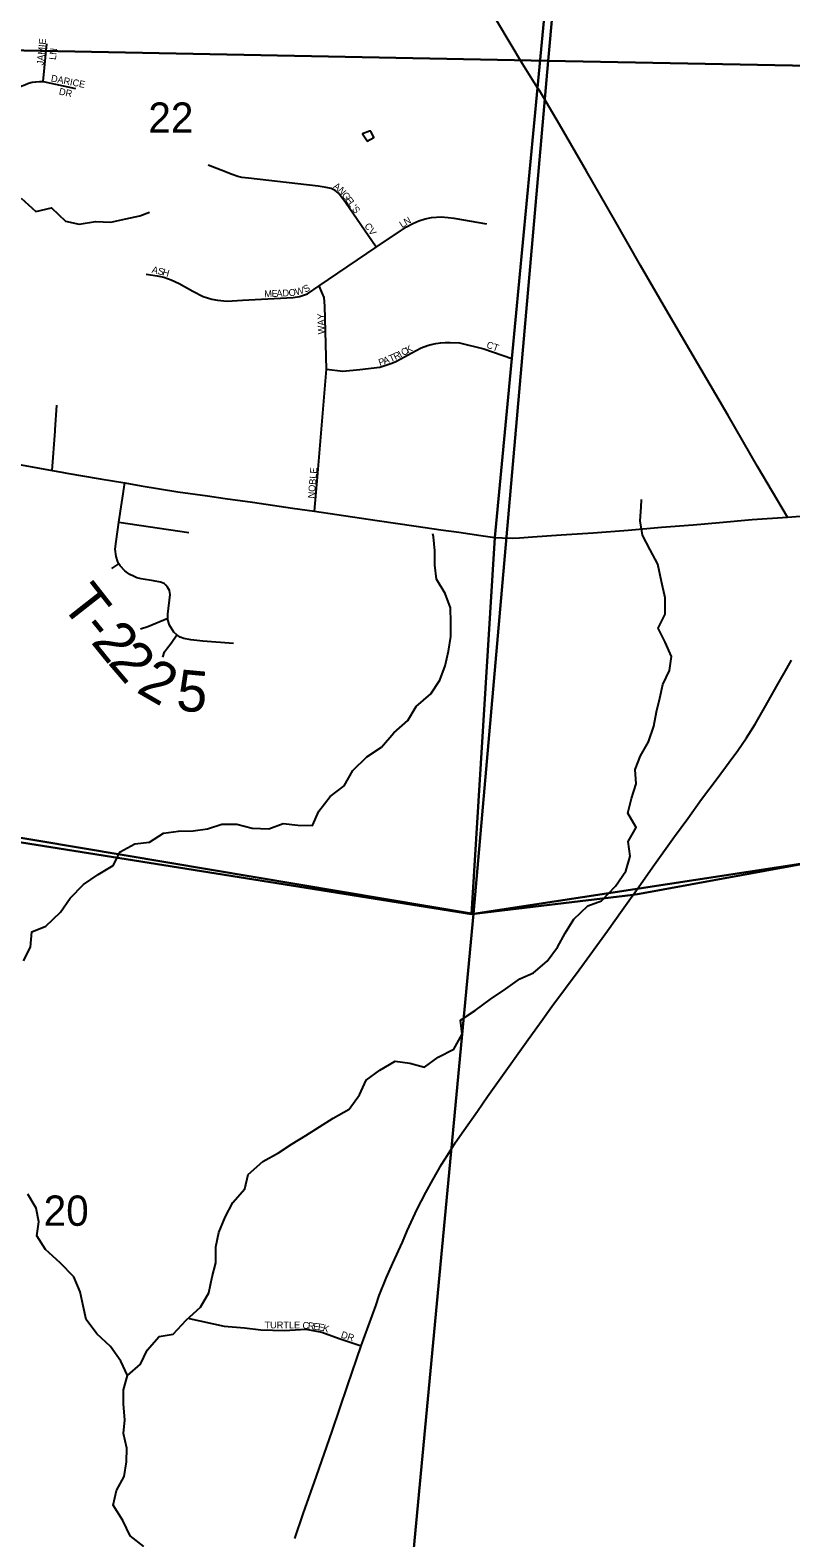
# Model space of a CAD drawing. Extents: x 1310247 to 1664935, y 284496 to 704931.
# Drawn here: x 1468579 to 1474124, y 540403 to 551400 of the extents above; entities that cross this region are included whole.
import ezdxf

# ---------------------------------------------------------------- set-up
doc = ezdxf.new("R2010")
doc.units = 0
for name, color, linetype in [('GM_P_State_Location', 7, 'Continuous'), ('GM_X_Adjacent_County', 7, 'Continuous'), ('GM_X_County', 7, 'Continuous'), ('GM_X_County_Subdivision_Text', 7, 'Continuous'), ('GM_X_Interstate_Shield', 7, 'Continuous'), ('GM_X_Minor_River', 7, 'Continuous'), ('GM_X_Minor_River_Text', 7, 'Continuous'), ('GM_X_State_Location', 7, 'Continuous'), ('GM_X_Township_Subdivision', 7, 'Continuous'), ('GM_X_US_Location', 7, 'Continuous')]:
    doc.layers.add(name, color=color, linetype=linetype)

msp = doc.modelspace()

# ---------------------------------------------------------------- linework, layer by layer
at = {"layer": 'GM_X_Adjacent_County'}
for points in [[(1473396, 562740), (1473056, 558983), (1473057, 558944), (1473036, 558667), (1472852, 557027), (1472568, 554042), (1472530, 553647), (1472277, 550980), (1472090, 549005), (1471965, 547700), (1471797, 544952), (1467963, 545563)], [(1481346, 544841), (1477412, 545799), (1474681, 545403), (1473022, 545101), (1472975, 545094), (1471797, 544952), (1471965, 547700), (1472090, 549005), (1472277, 550980), (1472530, 553647), (1472568, 554042), (1472852, 557027), (1473036, 558667), (1473057, 558944), (1473056, 558983), (1473396, 562740)], [(1449150, 537980), (1449487, 541354), (1449714, 543629), (1449829, 544701), (1449861, 545107), (1449884, 545413), (1449988, 546753), (1450017, 547411), (1450018, 547427), (1450019, 547439), (1453603, 547087), (1455429, 546908), (1463189, 546146), (1466370, 545833), (1467963, 545563), (1471797, 544952), (1472975, 545094), (1473022, 545101), (1474681, 545403), (1477412, 545799), (1481346, 544841)]]:
    msp.add_lwpolyline(points, dxfattribs=at)
at = {"layer": 'GM_X_County'}
for points in [[(1467426, 556606), (1472773, 555809), (1472356, 551176), (1466929, 551282), (1467215, 553974)], [(1472773, 555809), (1478470, 556373), (1477951, 551069), (1472356, 551176)], [(1472356, 551176), (1471811, 544955), (1466382, 545867), (1466929, 551282)], [(1477951, 551069), (1477436, 545815), (1471811, 544955), (1472356, 551176)], [(1466382, 545867), (1471811, 544955), (1471355, 540097), (1465856, 540506)], [(1477436, 545815), (1476837, 539650), (1471355, 540097), (1471811, 544955)]]:
    msp.add_lwpolyline(points, close=True, dxfattribs=at)
at = {"layer": 'GM_X_County_Subdivision_Text'}
for points in [[(1468762, 548485), (1468773, 548664)], [(1468739, 548188), (1468761, 548475), (1468762, 548485)], [(1470062, 546925), (1469838, 546944), (1469749, 546952), (1469699, 546963), (1469672, 546973), (1469648, 546990), (1469627, 547009), (1469613, 547028), (1469595, 547060), (1469583, 547099), (1469583, 547110), (1469583, 547141), (1469600, 547284), (1469595, 547312), (1469581, 547336), (1469567, 547351), (1469555, 547363), (1469530, 547373), (1469477, 547383), (1469389, 547397), (1469357, 547406), (1469331, 547416), (1469306, 547430), (1469288, 547442), (1469268, 547457), (1469235, 547493), (1469226, 547508), (1469217, 547522), (1469205, 547560), (1469199, 547614), (1469205, 547669), (1469225, 547811), (1469268, 548097)], [(1469225, 547811), (1469735, 547736)], [(1469175, 547474), (1469226, 547508)], [(1469383, 547033), (1469437, 547050), (1469583, 547110)], [(1469545, 546826), (1469559, 546865), (1469579, 546894), (1469607, 546928), (1469648, 546990)]]:
    msp.add_lwpolyline(points, dxfattribs=at)
at = {"layer": 'GM_X_Interstate_Shield'}
for points in [[(1474100, 547848), (1473881, 548217), (1473668, 548589), (1473447, 548965), (1473213, 549364), (1473029, 549684), (1472838, 550017), (1472634, 550370), (1472438, 550711), (1472291, 550960), (1472277, 550980), (1472168, 551153), (1471897, 551607)], [(1467973, 548326), (1467977, 548325), (1468221, 548281), (1468539, 548224), (1468739, 548188), (1468810, 548175), (1468845, 548169)], [(1468845, 548169), (1469090, 548126), (1469268, 548097), (1469389, 548076), (1469654, 548033), (1469872, 548002), (1470000, 547983), (1470200, 547956), (1470490, 547914), (1470652, 547891), (1470814, 547867), (1471109, 547824), (1471393, 547781), (1471572, 547755), (1471704, 547738), (1471865, 547713), (1471965, 547700), (1472020, 547696), (1472094, 547695), (1472146, 547697), (1472240, 547703), (1472449, 547718), (1472684, 547734), (1472939, 547753), (1473182, 547774), (1473412, 547791), (1473605, 547809), (1473843, 547830), (1474100, 547848), (1474261, 547859)], [(1470509, 540399), (1470569, 540578), (1470667, 540853), (1470781, 541181), (1470892, 541512), (1470992, 541804), (1471098, 542096), (1471122, 542171), (1471173, 542298), (1471223, 542406), (1471293, 542559), (1471327, 542643), (1471399, 542800), (1471463, 542922), (1471514, 543014), (1471578, 543126), (1471620, 543194), (1471678, 543284), (1471741, 543375), (1471839, 543516), (1471913, 543622), (1472011, 543759), (1472197, 544022), (1472304, 544170), (1472381, 544278), (1472581, 544547), (1472788, 544831), (1472895, 544982), (1472955, 545065), (1472975, 545094), (1473012, 545145), (1473117, 545296), (1473276, 545518), (1473373, 545650), (1473474, 545790), (1473586, 545941), (1473674, 546060), (1473738, 546145), (1473800, 546237), (1473864, 546338), (1473933, 546458), (1474030, 546629), (1474095, 546744), (1474129, 546804)]]:
    msp.add_lwpolyline(points, dxfattribs=at)
at = {"layer": 'GM_X_Minor_River'}
for points in [[(1471062, 550663), (1471053, 550662), (1471001, 550644), (1471030, 550599)], [(1471030, 550599), (1471035, 550591), (1471085, 550617), (1471062, 550663)]]:
    msp.add_lwpolyline(points, dxfattribs=at)
at = {"layer": 'GM_X_Minor_River_Text'}
for points in [[(1468514, 550174), (1468620, 550076), (1468734, 550104), (1468836, 550007), (1468936, 549985), (1469056, 550003), (1469166, 549999), (1469277, 550023), (1469377, 550045), (1469449, 550072)], [(1469288, 541587), (1469382, 541670), (1469432, 541772), (1469518, 541872), (1469621, 541888), (1469717, 541991), (1469821, 542085), (1469881, 542191), (1469905, 542308), (1469933, 542408), (1469931, 542525), (1469953, 542631), (1470001, 542743), (1470057, 542848), (1470143, 542948), (1470167, 543052), (1470275, 543149), (1470388, 543211), (1470488, 543277), (1470588, 543337), (1470688, 543400), (1470788, 543464), (1470904, 543530), (1470980, 543635), (1471028, 543741), (1471129, 543815), (1471239, 543879), (1471347, 543865), (1471453, 543837), (1471553, 543910), (1471667, 543968), (1471729, 544076), (1471715, 544178), (1471823, 544249), (1471935, 544331), (1472046, 544407), (1472148, 544480), (1472248, 544524), (1472348, 544610), (1472422, 544712), (1472480, 544813), (1472542, 544915), (1472644, 545013), (1472744, 545050), (1472845, 545156), (1472921, 545266), (1472953, 545375), (1472937, 545481), (1472997, 545584), (1472935, 545688), (1472963, 545796), (1472997, 545903), (1472989, 546007), (1473029, 546107), (1473087, 546210), (1473125, 546324), (1473145, 546427), (1473169, 546527), (1473191, 546627), (1473239, 546728), (1473253, 546832), (1473209, 546936), (1473157, 547037), (1473207, 547139), (1473207, 547258), (1473181, 547378), (1473155, 547504), (1473099, 547609), (1473043, 547717), (1473025, 547820), (1473033, 547920), (1473035, 547976)], [(1469342, 545465), (1469449, 545477), (1469551, 545543), (1469659, 545557), (1469767, 545559), (1469871, 545575), (1469975, 545608), (1470085, 545608), (1470197, 545580), (1470318, 545575), (1470424, 545614), (1470530, 545602), (1470638, 545598), (1470682, 545702), (1470766, 545810), (1470868, 545889), (1470930, 545999), (1471033, 546099), (1471141, 546170), (1471229, 546274), (1471331, 546364), (1471393, 546467), (1471499, 546559), (1471565, 546659), (1471603, 546764), (1471629, 546870), (1471645, 546978), (1471645, 547079), (1471643, 547185), (1471603, 547290), (1471541, 547396), (1471529, 547498), (1471529, 547603), (1471519, 547703), (1471513, 547727)], [(1468531, 544612), (1468582, 544712), (1468592, 544823), (1468692, 544865), (1468800, 544967), (1468870, 545068), (1468968, 545168), (1469074, 545242), (1469184, 545307), (1469234, 545407), (1469342, 545465)], [(1469408, 540341), (1469308, 540419), (1469254, 540529), (1469184, 540642), (1469208, 540748), (1469264, 540851), (1469282, 540957), (1469284, 541057), (1469258, 541164), (1469268, 541264), (1469258, 541378), (1469260, 541483), (1469288, 541587), (1469240, 541692), (1469164, 541798), (1469064, 541892), (1468986, 541995), (1468966, 542095), (1468944, 542197), (1468898, 542308), (1468798, 542410), (1468690, 542506), (1468627, 542607), (1468642, 542707), (1468623, 542808), (1468561, 542910)]]:
    msp.add_lwpolyline(points, dxfattribs=at)
at = {"layer": 'GM_X_State_Location'}
for points in [[(1468674, 551025), (1468699, 551300)], [(1468400, 550874), (1468417, 550899), (1468436, 550922), (1468457, 550944), (1468479, 550965), (1468499, 550980), (1468521, 550993), (1468544, 551004), (1468567, 551013), (1468593, 551019), (1468620, 551023), (1468647, 551025), (1468674, 551025), (1468910, 550975)], [(1471101, 549816), (1470877, 550142), (1470826, 550210), (1470802, 550229), (1470773, 550244), (1470737, 550253), (1470679, 550261), (1470170, 550321), (1470122, 550326), (1470092, 550333), (1470051, 550347), (1469970, 550379), (1469876, 550414)], [(1469424, 549621), (1469504, 549607), (1469552, 549598), (1469607, 549578), (1469666, 549551), (1469765, 549497), (1469841, 549458), (1469902, 549438), (1469944, 549430), (1470015, 549423), (1470127, 549429), (1470496, 549450), (1470541, 549458), (1470600, 549476), (1470685, 549535), (1471101, 549816), (1471323, 549966), (1471368, 549990), (1471411, 550008), (1471459, 550023), (1471504, 550032), (1471576, 550037), (1471625, 550034), (1471667, 550029), (1471906, 549988)], [(1470652, 547891), (1470675, 548169), (1470739, 548927), (1470728, 549387), (1470721, 549450), (1470706, 549489), (1470685, 549535)], [(1470739, 548927), (1470858, 548912), (1470983, 548924), (1471129, 548941), (1471216, 548970), (1471245, 548984), (1471280, 549002), (1471330, 549029), (1471362, 549046), (1471392, 549063), (1471430, 549082), (1471475, 549099), (1471501, 549106), (1471535, 549114), (1471570, 549119), (1471604, 549122), (1471641, 549122), (1471708, 549119), (1471886, 549076), (1472090, 549005)], [(1469739, 542003), (1469993, 541948), (1470140, 541936), (1470260, 541920), (1470434, 541916), (1470589, 541924), (1470705, 541904), (1470832, 541856), (1470992, 541804)]]:
    msp.add_lwpolyline(points, dxfattribs=at)

# ---------------------------------------------------------------- texts
at = {"layer": 'GM_P_State_Location'}
for s, rotation, p in [('JAMIE', 84.4251, (1468676, 551141)), ('LN', 83.9832, (1468766, 551181)), ('DARICE', 348.9037, (1468727, 551026)), ('DR', 348.1183, (1468785, 550930)), ('A', 326.025, (1470784, 550251)), ('N', 311.1489, (1470818, 550229)), ('G', 306.5159, (1470847, 550196)), ('E', 306.154, (1470873, 550161)), ('L', 306.1158, (1470894, 550133)), ('S', 306.1158, (1470922, 550093)), ("'", 306.1758, (1470914, 550104)), ('CV', 306.2589, (1471012, 549971)), ('L', 32.5382, (1471290, 549955)), ('N', 29.2542, (1471319, 549974)), ('A', 346.3402, (1469462, 549631)), ('S', 346.3502, (1469505, 549621)), ('H', 343.9225, (1469539, 549613)), ('M', 2.5869, (1470287, 549451)), ('E', 2.5691, (1470340, 549453)), ('A', 2.6083, (1470375, 549455)), ('D', 2.5797, (1470419, 549457)), ('O', 5.0627, (1470465, 549459)), ('W', 14.7341, (1470518, 549465)), ('S', 28.2383, (1470585, 549484)), ('WAY', 91.7347, (1470727, 549182)), ('R', 26.2154, (1471241, 548993)), ('I', 28.8572, (1471279, 549011)), ('C', 29.1198, (1471299, 549022)), ('K', 29.2577, (1471333, 549041)), ('CT', 340.5606, (1471901, 549085)), ('P', 19.0051, (1471128, 548950)), ('A', 19.4742, (1471161, 548962)), ('T', 22.666, (1471206, 548978)), ('NOBLE', 85.0284, (1470652, 547982)), ('TURTLE', 0, (1470287, 541931)), ('C', 352.9653, (1470561, 541931)), ('R', 352.9967, (1470601, 541927)), ('E', 352.9597, (1470640, 541922)), ('E', 350.7533, (1470674, 541918)), ('K', 343.418, (1470707, 541912)), ('DR', 341.5614, (1470840, 541865))]:
    msp.add_text(s, height=50, rotation=rotation, dxfattribs=at).set_placement(p)
at = {"layer": 'GM_X_Township_Subdivision'}
for s, rotation, p in [('T', 308.1257, (1468797, 547212)), ('-', 308.9786, (1468939, 547032)), ('2', 309.0254, (1469016, 546936)), ('2', 310.5995, (1469139, 546785)), ('2', 329.9759, (1469344, 546575)), ('5', 354.6412, (1469637, 546440))]:
    msp.add_text(s, height=300, rotation=rotation, dxfattribs=at).set_placement(p)
at = {"layer": 'GM_X_US_Location'}
for s, p in [('22', (1469440, 550651)), ('20', (1468677, 542679))]:
    msp.add_text(s, height=221, rotation=0, dxfattribs=at).set_placement(p)

doc.saveas('drawing.dxf')
